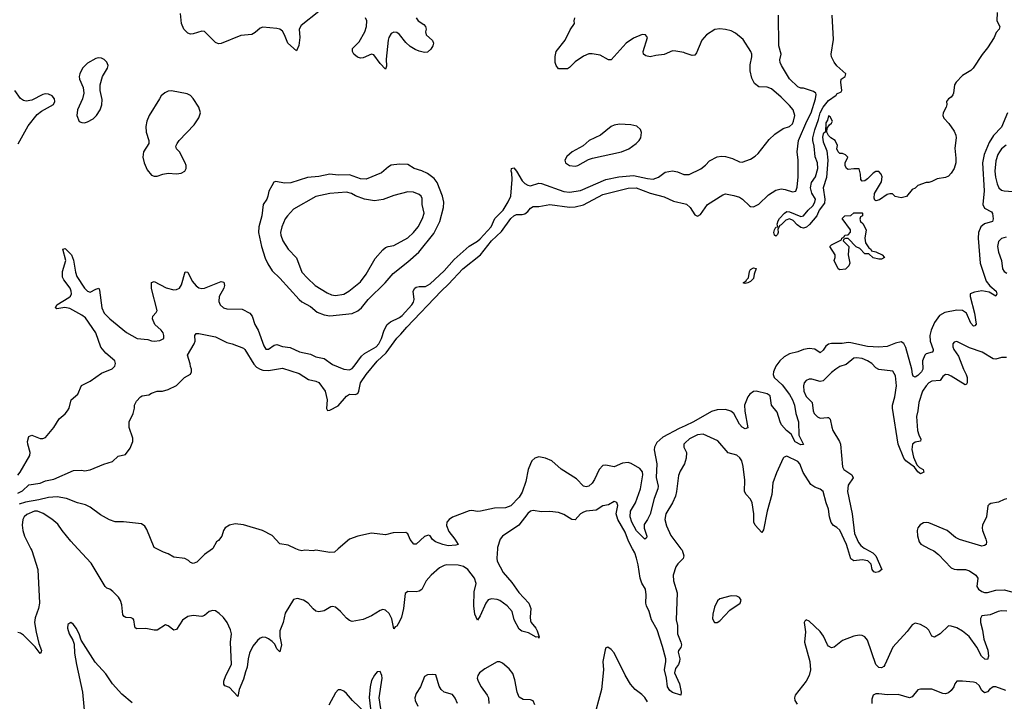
# Model space of a CAD drawing. Header units: inches. Extents: x 1771504 to 1971212, y 471788 to 643615.
# Tile 316 of 587: x 1835224 to 1842291, y 568905 to 573798. Entities that reach past the tile are written whole.
import ezdxf

# ---------------------------------------------------------------- set-up
doc = ezdxf.new("R2010")
doc.units = ezdxf.units.IN
doc.header["$MEASUREMENT"] = 0
for name, color, linetype in [('B8536', 7, 'Continuous'), ('B8537', 7, 'Continuous'), ('B8546', 7, 'Continuous'), ('B8547', 7, 'Continuous')]:
    doc.layers.add(name, color=color, linetype=linetype)

msp = doc.modelspace()

# ---------------------------------------------------------------- linework, layer by layer
at = {"layer": 'B8536', "color": 5}
for points, elevation in [([(1835303.2, 570000), (1835310, 569986.4), (1835353.8, 569850), (1835366.3, 569610), (1835359.8, 569570), (1835334.7, 569505.3), (1835331, 569470), (1835341.7, 569401.7), (1835360.8, 569320.8), (1835380.2, 569270), (1835379, 569261), (1835370, 569248.7), (1835334.8, 569294.8), (1835250, 569379.6), (1835230, 569393.1), (1835210, 569399.6)], 380), ([(1838652.8, 570000), (1838647.9, 569932.1), (1838651.4, 569910), (1838694.1, 569830), (1838756.7, 569756.7), (1838805.7, 569685.7), (1838877.9, 569610), (1838893.1, 569570), (1838887.5, 569510), (1838890, 569483), (1838894.7, 569470), (1838928.3, 569430), (1838938.4, 569410), (1838952.2, 569367.8), (1838950, 569358), (1838946.8, 569366.8), (1838930, 569365.6), (1838875.8, 569395.8), (1838827.9, 569407.9), (1838810, 569422.2), (1838774, 569490), (1838758.2, 569550), (1838721.8, 569590), (1838670, 569628.2), (1838650, 569636), (1838610, 569640.7), (1838587.3, 569632.7), (1838569.7, 569610.3), (1838530, 569518.9), (1838510, 569487.6), (1838490.6, 569530.6), (1838482.4, 569590), (1838485.6, 569690), (1838499.7, 569750), (1838488.4, 569790), (1838439.6, 569850), (1838410, 569873.3), (1838370, 569883), (1838290, 569884), (1838270, 569879.2), (1838237.7, 569862.3), (1838177, 569810), (1838142.1, 569770), (1838110, 569707.4), (1838090, 569694.8), (1838070, 569690.8), (1838010, 569693.1), (1837990, 569678.4), (1837978.9, 569570), (1837963.8, 569510), (1837950, 569476.9), (1837930, 569445.4), (1837919.5, 569440.5), (1837910, 569426), (1837896, 569496), (1837875.4, 569535.4), (1837850, 569560.3), (1837830, 569564.4), (1837810, 569556.8), (1837750, 569518.7), (1837690, 569491.3), (1837610, 569477.6), (1837590, 569486), (1837570, 569501.6), (1837526.3, 569550), (1837490, 569579.7), (1837470, 569586.3), (1837456.5, 569583.5), (1837410, 569553.3), (1837370, 569548), (1837350, 569552.4), (1837330, 569568.5), (1837294, 569610), (1837261.1, 569630), (1837217.8, 569642.2), (1837190, 569634.8), (1837130, 569536.5), (1837115.6, 569470), (1837090.5, 569410), (1837090.5, 569370), (1837103.9, 569310), (1837090, 569259.5), (1837070, 569280.5), (1837054.3, 569314.3), (1837035.2, 569335.2), (1837010, 569353.3), (1836990, 569362.5), (1836970, 569364.2), (1836950, 569357.8), (1836930, 569342.1), (1836898.1, 569301.9), (1836873.3, 569250), (1836862.8, 569210), (1836857.5, 569150), (1836843.4, 569116.6), (1836830, 569064.7), (1836798.2, 568990), (1836790, 568939), (1836730, 569003.7), (1836696.3, 569016.3), (1836688.2, 569028.2), (1836689.1, 569050), (1836703.2, 569090), (1836742.9, 569170), (1836736.1, 569330), (1836743.2, 569390), (1836737.4, 569417.4), (1836713.3, 569470), (1836686.3, 569506.3), (1836655.6, 569535.6), (1836630, 569553.3), (1836610, 569557.8), (1836583.7, 569550), (1836550, 569520.4), (1836530, 569513.1), (1836470, 569520.7), (1836430, 569513.8), (1836392.1, 569487.9), (1836350, 569419.6), (1836330, 569415.1), (1836290, 569446), (1836270, 569453.6), (1836210, 569415.4), (1836190, 569414.7), (1836130, 569427.4), (1836065.4, 569425.4), (1836053.4, 569433.4), (1836050, 569442), (1836042.9, 569490), (1836037.5, 569497.5), (1836024.4, 569504.4), (1835986.7, 569506.7), (1835973.1, 569513.1), (1835964.7, 569524.7), (1835956.4, 569596.4), (1835948, 569628), (1835933.1, 569653.1), (1835893.3, 569693.3), (1835870, 569709.5), (1835850, 569717), (1835837, 569730), (1835736.5, 569896.5), (1835640.4, 570000)], 380), ([(1836607.2, 570000), (1836550, 569959), (1836495.2, 569904.8), (1836470, 569894), (1836450, 569902), (1836435.5, 569915.5), (1836409.5, 569929.5), (1836330, 569939.5), (1836290, 569964.7), (1836256.1, 569976.1), (1836208.7, 570000)], 360), ([(1837510.5, 570000), (1837483.5, 569976.5), (1837450, 569972.7), (1837350, 569989.3), (1837330, 569986), (1837270.9, 569989.1), (1837250, 569984), (1837230, 569989), (1837206.2, 570000)], 360), ([(1839969.9, 570000), (1839977.6, 569990), (1839991.8, 569950), (1839986.2, 569930), (1839947.9, 569892.1), (1839933, 569870), (1839915, 569810), (1839917.6, 569770), (1839943.4, 569683.4), (1839936, 569490), (1839944.2, 569450), (1839945.5, 569390), (1839970.2, 569330), (1839974, 569310), (1839970.3, 569290), (1839952.4, 569270), (1839950, 569258), (1839962, 569210), (1839960.7, 569190), (1839952.3, 569170), (1839930, 569140.7), (1839924.8, 569110), (1839958.9, 569030), (1839972.1, 568970), (1839970, 568949.6), (1839910, 568968.2), (1839890, 568982.1), (1839873.1, 569010), (1839866.1, 569070), (1839852.7, 569130), (1839862.3, 569190), (1839861.3, 569210), (1839838.2, 569298.2), (1839798.7, 569418.7), (1839759.1, 569490), (1839741.8, 569550), (1839723.4, 569590), (1839717.9, 569610), (1839721.3, 569670), (1839716.7, 569710), (1839690, 569753.5), (1839676.6, 569790), (1839664, 569884), (1839652.1, 569932.1), (1839637.9, 569970), (1839622.3, 570000)], 380), ([(1836030, 568893.6), (1835956.7, 568956.7), (1835890.7, 569030), (1835842.1, 569102.1), (1835766.5, 569186.5), (1835664, 569344), (1835649.8, 569390), (1835630, 569429.6), (1835610, 569455.4), (1835590, 569469.6), (1835570, 569457.2), (1835567.7, 569430), (1835579.2, 569390), (1835604, 569344), (1835614.1, 569314.1), (1835617.8, 569250), (1835631.1, 569168.9), (1835674, 568970), (1835690.8, 568790)], 420), ([(1839730, 568900.7), (1839710, 568931.6), (1839690, 568953.3), (1839642, 568990), (1839608.8, 569028.8), (1839570, 569092.3), (1839490, 569252.7), (1839470, 569276), (1839446.4, 569293.6), (1839430, 569288.7), (1839425.3, 569274.7), (1839410.3, 569190), (1839414, 569130), (1839398.6, 568990), (1839340.5, 568770)], 420), ([(1838920.6, 568880.6), (1838910, 568909.4), (1838890, 568916.4), (1838837.1, 568917.1), (1838810, 568935.8), (1838793.7, 568970), (1838778, 569058), (1838763.9, 569103.9), (1838737.7, 569137.7), (1838690, 569178), (1838670, 569188.5), (1838650, 569188.6), (1838562.4, 569137.6), (1838524.4, 569110), (1838511.3, 569090), (1838507.9, 569070), (1838514, 569050), (1838535.3, 569010), (1838580.2, 568950), (1838588.6, 568930), (1838591, 568890)], 420), ([(1837816.3, 568850), (1837804.2, 568930), (1837824.4, 569070), (1837822, 569090), (1837810, 569118), (1837790, 569117), (1837770, 569091.8), (1837750, 569055.1), (1837738.4, 569010), (1837732.8, 568932.8), (1837741.8, 568850)], 420), ([(1838365.3, 568890), (1838350, 568927.6), (1838330, 568953.5), (1838270, 568969.8), (1838248.5, 568988.5), (1838234.5, 569014.5), (1838210, 569094), (1838190, 569098), (1838150, 569095.1), (1838130, 569082.9), (1838100.5, 569010), (1838070, 568959.8), (1838060.4, 568930), (1838061.5, 568910), (1838082.2, 568870)], 420), ([(1837710, 568816.9), (1837611.8, 568910), (1837570, 568962), (1837550, 568978), (1837530, 568987), (1837510, 568986.6), (1837490, 568965.2), (1837441.9, 568878.1)], 420)]:
    msp.add_lwpolyline(points, dxfattribs=dict(at, elevation=elevation))
at = {"layer": 'B8537', "color": 5}
for points, elevation in [([(1837370, 573855.4), (1837242.9, 573757.1), (1837228.6, 573730), (1837234.2, 573670), (1837227.3, 573612.7), (1837210, 573573.3), (1837149.4, 573629.4), (1837125.4, 573690), (1837110, 573715.3), (1837090.3, 573730.3), (1837070, 573735.4), (1836970, 573743.4), (1836950, 573736.1), (1836914.8, 573705.2), (1836890, 573691.1), (1836810, 573684.2), (1836670, 573626.6), (1836650, 573623.9), (1836630, 573633.8), (1836550, 573713), (1836530, 573714.7), (1836470, 573695.9), (1836450, 573694.9), (1836430, 573700.5), (1836402.3, 573730), (1836386.3, 573770), (1836377.3, 573842.7)], 380), ([(1838070.3, 573810), (1838083.1, 573790), (1838123.9, 573763.9), (1838137.6, 573750), (1838140.3, 573730), (1838136.5, 573710), (1838142, 573690), (1838187.7, 573647.7), (1838194.2, 573630), (1838190.2, 573610.2), (1838174.2, 573585.8), (1838150, 573565.4), (1838130, 573562), (1838090, 573572.5), (1838062.6, 573582.6), (1838025.3, 573605.3), (1837994.7, 573634.7), (1837950, 573692.3), (1837930, 573704.6), (1837910, 573707.2), (1837890, 573698.5), (1837874, 573670), (1837869.6, 573650), (1837855, 573515), (1837856.7, 573463.3), (1837850, 573442.7), (1837810, 573482.7), (1837764.9, 573544.9), (1837750, 573550.6), (1837690, 573524.1), (1837670, 573520.5), (1837647.6, 573527.6), (1837621.3, 573550), (1837612, 573570), (1837612.5, 573590), (1837660.8, 573639.2), (1837702, 573710), (1837714.1, 573750), (1837714.6, 573790), (1837704.7, 573810)], 380), ([(1840000, 573557.9), (1839990, 573561.2), (1839932.9, 573572.9), (1839910, 573573.2), (1839850, 573547.3), (1839790, 573541.6), (1839750, 573531.8), (1839718.3, 573538.3), (1839700.9, 573550), (1839698.7, 573570), (1839729.6, 573670), (1839715.1, 573690), (1839690.9, 573690.9), (1839630, 573666.2), (1839577.6, 573630), (1839470, 573509.5), (1839450, 573509.6), (1839390, 573542.4), (1839333.7, 573553.7), (1839310, 573553.7), (1839270, 573536.4), (1839210, 573494.8), (1839170, 573453.6), (1839154.8, 573445.2), (1839090, 573444.8), (1839073.5, 573470), (1839068.2, 573490), (1839067.3, 573532.7), (1839074.8, 573570), (1839138.3, 573650), (1839175.2, 573724.8), (1839205.2, 573770), (1839202.7, 573790), (1839207.3, 573810)], 380), ([(1835212.4, 572907.6), (1835284.3, 573035.7), (1835350, 573117), (1835379.3, 573140.7), (1835466, 573190), (1835476.2, 573210), (1835473.3, 573230), (1835456.4, 573250), (1835430, 573262.7), (1835410, 573264.4), (1835390, 573260.5), (1835310, 573219.7), (1835270, 573213.5), (1835250, 573218.5), (1835230, 573231.5), (1835188, 573290)], 420), ([(1835210, 570529.4), (1835226.8, 570550), (1835295.6, 570670), (1835299.8, 570690), (1835282.3, 570750), (1835280.7, 570770), (1835290, 570806), (1835310, 570816), (1835370, 570791.5), (1835390, 570790.3), (1835410, 570798), (1835469.8, 570870), (1835506.8, 570933.2), (1835550, 570969.2), (1835567.8, 570990), (1835577.8, 571010), (1835594.3, 571070), (1835640.5, 571110), (1835667.5, 571172.5), (1835730, 571202.2), (1835810, 571261.4), (1835888, 571292), (1835905.8, 571310), (1835911.1, 571328.9), (1835906.3, 571350), (1835842.8, 571402.8), (1835806.1, 571446.1), (1835770.5, 571550), (1835696.6, 571656.6), (1835670, 571677.9), (1835584.1, 571724.1), (1835548.8, 571731.2), (1835490, 571722.7), (1835480.5, 571730), (1835489.4, 571750.6), (1835576.9, 571803.1), (1835587.6, 571812.4), (1835594.9, 571830), (1835593.9, 571850), (1835584.9, 571870), (1835539.9, 571930), (1835532.2, 571950), (1835530.6, 571990), (1835554.4, 572070), (1835534, 572150), (1835550, 572154.6), (1835596, 572110), (1835610, 572070.7), (1835624.7, 571984.7), (1835634.5, 571954.5), (1835690, 571871.1), (1835710, 571850.2), (1835730, 571841.2), (1835770, 571864.4), (1835791.3, 571871.3), (1835796.7, 571856.7), (1835812.9, 571730), (1835829.4, 571690), (1835871.1, 571650), (1835990, 571552.3), (1836066, 571510), (1836143, 571503), (1836170, 571492), (1836190, 571490.2), (1836230, 571494.6), (1836257.6, 571510), (1836258.7, 571530), (1836253.6, 571550), (1836238.4, 571570), (1836192.8, 571610), (1836178, 571650), (1836179.5, 571670), (1836204.2, 571695.8), (1836209.6, 571710.4), (1836171, 571869), (1836169.8, 571910.2), (1836190, 571919.5), (1836274.1, 571874.1), (1836330, 571858.2), (1836350, 571860.2), (1836370, 571871.6), (1836385, 571895), (1836412.1, 571987.9), (1836430, 571984.9), (1836461.7, 571921.7), (1836490, 571887.3), (1836510, 571872.9), (1836530, 571868.3), (1836550, 571870.2), (1836670, 571918.5), (1836690, 571914.4), (1836694.3, 571890), (1836688.3, 571870), (1836654.6, 571810), (1836653.7, 571773.7), (1836663.2, 571750), (1836686.7, 571730), (1836710, 571721.5), (1836820.7, 571720.7), (1836874.9, 571690), (1836891.4, 571670), (1836912, 571610), (1836934.3, 571570), (1836975.8, 571455.8), (1836990, 571433.4), (1837010, 571432.4), (1837050, 571460.2), (1837070, 571466.5), (1837110, 571451), (1837164.7, 571444.7), (1837233.3, 571413.3), (1837310, 571395.8), (1837350, 571378.6), (1837410, 571365.5), (1837470, 571321.7), (1837549.6, 571289.6), (1837590, 571284.6), (1837610, 571294), (1837625.3, 571310), (1837678.3, 571381.7), (1837699.1, 571400.9), (1837781.6, 571450), (1837802.6, 571470), (1837821.8, 571510), (1837838.9, 571570), (1837860.5, 571610), (1837886, 571630), (1837950, 571660.4), (1837970, 571674.5), (1838038.5, 571750), (1838051.1, 571770), (1838055.2, 571790), (1838047.4, 571850), (1838059.3, 571870), (1838070, 571877.7), (1838090, 571881.4), (1838136.9, 571883.1), (1838170, 571902.2), (1838270, 571994.3), (1838343.2, 572076.8), (1838450, 572172), (1838510, 572208.4), (1838530, 572225.5), (1838607.5, 572310), (1838634, 572370), (1838693.4, 572430), (1838729.8, 572489.8), (1838748, 572530), (1838759.1, 572650), (1838756.6, 572696.6), (1838751.2, 572710), (1838754, 572730), (1838770, 572735.3), (1838790, 572711.5), (1838830, 572642), (1838850, 572620.9), (1838870, 572609.5), (1838890, 572606.1), (1838950, 572624.1), (1838970, 572621), (1839130, 572564.6), (1839170, 572559.4), (1839250, 572570.6), (1839430.6, 572649.4), (1839523.7, 572670), (1839630, 572679.5), (1839730, 572656.8), (1839770, 572653.9), (1839810, 572666.2), (1839856.9, 572703.1), (1839910, 572713.1), (1839945.3, 572705.3), (1839990, 572685.7), (1840000, 572686.1)], 380), ([(1835210, 570398.9), (1835244, 570416), (1835290, 570458.5), (1835369.7, 570470.3), (1835410, 570487.7), (1835470, 570499.1), (1835610, 570562), (1835670, 570564.9), (1835690, 570560.5), (1835730, 570566), (1835826.8, 570606.8), (1835890, 570626), (1835930, 570664.7), (1835983.1, 570676.9), (1836017.5, 570722.5), (1836036, 570770), (1836034.8, 570794.8), (1836009.2, 570870), (1836009, 570910), (1836037.2, 570970), (1836049, 571010), (1836049, 571030), (1836061.5, 571058.5), (1836090, 571091.3), (1836102, 571098), (1836150, 571104.7), (1836170, 571118), (1836210, 571131.3), (1836248.4, 571131.6), (1836290, 571142), (1836350, 571172), (1836406, 571230), (1836450, 571254), (1836458, 571270), (1836458, 571290), (1836448.9, 571308.9), (1836448.4, 571328.4), (1836429.3, 571389.3), (1836476.3, 571470), (1836482.6, 571490), (1836481.6, 571530), (1836490, 571544), (1836510, 571545.3), (1836630, 571520.9), (1836710, 571480.3), (1836750, 571470.3), (1836830, 571439.6), (1836840.3, 571430), (1836904.9, 571324.9), (1836924.1, 571304.1), (1836950, 571288.2), (1836970, 571281.9), (1837010, 571278.9), (1837110, 571295.5), (1837230, 571258.4), (1837296, 571216), (1837350, 571203.6), (1837370, 571193.8), (1837415.4, 571130), (1837431, 571069), (1837427.1, 571007.1), (1837433.4, 570993.4), (1837450, 570993.7), (1837510, 571026.4), (1837570, 571094.2), (1837590, 571108.7), (1837632.2, 571107.8), (1837650, 571114.4), (1837657.1, 571130), (1837669.1, 571190), (1837709.9, 571250), (1837790, 571345.5), (1837853.4, 571406.6), (1837930, 571512.4), (1837959.9, 571540.1), (1838001.7, 571590), (1838248.1, 571850), (1838301.8, 571898.2), (1838403.4, 572010), (1838530.7, 572109.3), (1838609.5, 572210), (1838682.3, 572277.7), (1838750, 572371), (1838770, 572389.1), (1838790, 572399.6), (1838830, 572399.5), (1838850, 572404.9), (1838870, 572420.5), (1838890, 572445.5), (1838910, 572456.3), (1838950, 572457), (1839030, 572471.1), (1839170, 572453.1), (1839210, 572455), (1839271.2, 572468.8), (1839410, 572542), (1839590, 572589), (1839648.9, 572591.1), (1839750, 572553.3), (1839850, 572526.2), (1839915.7, 572495.7), (1840000, 572476.1)], 360), ([(1840000, 570882.5), (1839956.9, 570863.1), (1839839.3, 570800.7), (1839797.2, 570762.8), (1839779.3, 570730), (1839779, 570710), (1839797.3, 570610), (1839792.5, 570512.5), (1839806.5, 570450), (1839804.7, 570430), (1839778.9, 570361.1), (1839750, 570249), (1839730.4, 570210), (1839705.2, 570174.8), (1839706.6, 570146.6), (1839724.9, 570090), (1839722, 570078), (1839710.8, 570069.2), (1839650, 570129.7), (1839617.3, 570190), (1839606.7, 570230), (1839607.5, 570270), (1839643, 570330), (1839679.5, 570430), (1839696.4, 570530), (1839693.3, 570553.3), (1839676.1, 570576.1), (1839613, 570613), (1839590, 570619.9), (1839550, 570613.7), (1839490, 570589), (1839430, 570600.4), (1839410, 570597.4), (1839382, 570570), (1839350, 570496), (1839332.2, 570470), (1839310, 570449.6), (1839290, 570445.1), (1839270, 570449.7), (1839221.5, 570501.5), (1839111.1, 570571.1), (1839042.7, 570630), (1838997.2, 570650), (1838950, 570659.8), (1838921.7, 570650), (1838900.7, 570630), (1838889.1, 570610), (1838872.3, 570570), (1838856.6, 570483.4), (1838830, 570405.1), (1838808.9, 570370), (1838750, 570308), (1838710, 570294.7), (1838631.3, 570291.3), (1838530.3, 570269.7), (1838510, 570268), (1838470, 570274.3), (1838450, 570271.1), (1838330, 570227.6), (1838305.7, 570210), (1838290.3, 570190), (1838286.7, 570166.7), (1838304.5, 570124.5), (1838347.7, 570070), (1838372, 570030), (1838353.4, 570026.6), (1838298.3, 570021.7), (1838261.2, 570030), (1838209.4, 570050), (1838186.5, 570066.5), (1838170, 570092.7), (1838157.1, 570097.1), (1838130, 570088.2), (1838070, 570033.2), (1838053.6, 570033.6), (1838026.8, 570066.8), (1838010, 570108), (1837996, 570116), (1837904.9, 570115.1), (1837850, 570100.7), (1837750, 570111.6), (1837650, 570089.2), (1837590.7, 570069.3), (1837510.5, 570000)], 360), ([(1840000, 570759.6), (1839990.4, 570750), (1839990.6, 570730), (1840000, 570710.9)], 380), ([(1840000, 570625.5), (1839994.6, 570610), (1839964.1, 570555.9), (1839953.2, 570526.8), (1839938.2, 570410), (1839930, 570377.7), (1839908.6, 570330), (1839862.7, 570250), (1839855.3, 570210), (1839865.3, 570165.3), (1839896.3, 570096.3), (1839969.9, 570000)], 380), ([(1836208.7, 570000), (1836190, 570009.4), (1836137.5, 570137.5), (1836121.6, 570161.6), (1836099.1, 570179.1), (1835970, 570192.5), (1835910, 570192.5), (1835868.5, 570208.5), (1835804, 570244), (1835730, 570299.6), (1835696.1, 570316.1), (1835638, 570330), (1835560.1, 570360.1), (1835493.3, 570373.3), (1835430, 570367.3), (1835362, 570350), (1835266.1, 570333.9), (1835220, 570320)], 360), ([(1839622.3, 570000), (1839594.2, 570054.2), (1839570, 570118.7), (1839516.7, 570210), (1839505.3, 570250), (1839516.9, 570310), (1839510, 570332.3), (1839496.9, 570336.9), (1839490, 570338.4), (1839450, 570316.2), (1839410, 570307), (1839362.3, 570277.7), (1839290, 570269.7), (1839270, 570263), (1839250, 570249.6), (1839210, 570208.4), (1839186, 570210), (1839130, 570246.3), (1839090, 570261.3), (1839030, 570266.6), (1838970, 570264.4), (1838910, 570273.8), (1838890, 570269.8), (1838870, 570251.9), (1838805.8, 570170), (1838689.7, 570090.3), (1838671.4, 570068.6), (1838653.5, 570010), (1838652.8, 570000)], 380), ([(1835640.4, 570000), (1835590, 570054.3), (1835528.4, 570130), (1835496.8, 570176.8), (1835453.3, 570213.3), (1835393.4, 570253.4), (1835351.6, 570270), (1835330, 570269.4), (1835274.8, 570245.2), (1835256.1, 570230), (1835245.7, 570210), (1835240.8, 570170), (1835245.5, 570130), (1835257.8, 570090), (1835303.2, 570000)], 380), ([(1837206.2, 570000), (1837150, 570026), (1837090, 570036), (1837035.9, 570095.9), (1836966, 570130), (1836830, 570172.5), (1836770, 570179.3), (1836730.6, 570170), (1836699.3, 570150), (1836686, 570130), (1836675.3, 570090), (1836650, 570058.4), (1836637.3, 570050), (1836610, 570002), (1836607.2, 570000)], 360)]:
    msp.add_lwpolyline(points, dxfattribs=dict(at, elevation=elevation))
for points, elevation in [([(1835790, 573524.5), (1835770, 573519.3), (1835710, 573484.8), (1835674.4, 573450), (1835655.2, 573410), (1835651.3, 573390), (1835653.8, 573370), (1835679, 573310), (1835684.4, 573270), (1835674.7, 573230), (1835638.4, 573150), (1835632.9, 573110), (1835650, 573068), (1835670, 573059.3), (1835690, 573058.4), (1835710, 573063.7), (1835750, 573086.7), (1835775.6, 573110), (1835800.5, 573150), (1835812.8, 573187.2), (1835815.2, 573224.8), (1835800.3, 573290), (1835800.3, 573330), (1835819.3, 573390), (1835854.8, 573450), (1835858.7, 573470), (1835850, 573494), (1835830, 573512.9), (1835810, 573522.4)], 420), ([(1836313.7, 573286.3), (1836290, 573284.1), (1836266.6, 573273.4), (1836240.3, 573250), (1836226.3, 573230), (1836152.9, 573110), (1836135.6, 573070), (1836130.3, 573030), (1836132.2, 572990), (1836150.5, 572930), (1836150.6, 572910), (1836112, 572848), (1836108.5, 572811.5), (1836117.7, 572770), (1836139.8, 572720.2), (1836170, 572682.4), (1836190, 572675.3), (1836210, 572675.3), (1836250, 572688.5), (1836290, 572694.9), (1836349.3, 572690.7), (1836383.2, 572696.8), (1836409.4, 572710.6), (1836419.3, 572730), (1836419.5, 572750), (1836412, 572770), (1836370, 572848.7), (1836349, 572870), (1836344, 572890), (1836353.2, 572910), (1836369.6, 572930), (1836476.2, 573043.8), (1836510, 573092.7), (1836520.7, 573130), (1836508.8, 573170), (1836470, 573231.3), (1836450, 573254), (1836426.5, 573266.5)], 420), ([(1839530, 573048), (1839490, 573040.8), (1839470, 573030.8), (1839391.7, 572970), (1839311.8, 572930), (1839267.2, 572892.8), (1839190, 572848.1), (1839150, 572816.4), (1839136.1, 572790), (1839141.5, 572770), (1839170, 572750.2), (1839210, 572745.5), (1839230, 572750.2), (1839306, 572794), (1839335.5, 572804.5), (1839542.9, 572850), (1839594.8, 572870), (1839648.5, 572910), (1839669.7, 572930), (1839682.6, 572950), (1839688, 572988), (1839679.6, 573010), (1839653.3, 573033.3), (1839610, 573043.5)], 420), ([(1837950, 572761.5), (1837890, 572752.3), (1837870, 572741.1), (1837820.4, 572699.6), (1837710, 572653.6), (1837670, 572654.9), (1837590, 572683.9), (1837510, 572681.7), (1837450, 572688.6), (1837370, 572671.5), (1837290, 572664.6), (1837170, 572626.3), (1837125.4, 572625.4), (1837063.4, 572636.6), (1837048.8, 572631.2), (1837033.7, 572606.3), (1837013.1, 572566.9), (1837005.7, 572530), (1836996.5, 572510), (1836970.2, 572470), (1836961.4, 572390), (1836939.5, 572310), (1836938.3, 572270), (1836958.7, 572170), (1836985.8, 572085.8), (1837004.4, 572044.4), (1837035.1, 571995.1), (1837090, 571943.2), (1837230, 571790.2), (1837250, 571772.9), (1837310, 571739), (1837359.4, 571699.4), (1837410, 571679.5), (1837450, 571672.6), (1837610, 571688.6), (1837650, 571708.6), (1837676.8, 571730), (1837725.7, 571790), (1837847.3, 571910), (1837904.7, 571975.3), (1838010, 572059.5), (1838088.5, 572130), (1838196, 572264), (1838238.2, 572350), (1838265.9, 572450), (1838268.1, 572488.1), (1838257.7, 572530), (1838219.8, 572630), (1838198.3, 572658.3), (1838150, 572692.9), (1838110, 572713.1), (1838055.1, 572730), (1838010, 572758.7)], 420), ([(1838010, 572562.7), (1837910, 572536.1), (1837833.1, 572506.9), (1837770, 572497.6), (1837699.3, 572510), (1837634.2, 572534.2), (1837606, 572550), (1837570, 572558.9), (1837449.4, 572550.6), (1837350, 572529.7), (1837190, 572436.8), (1837144.9, 572390), (1837130, 572367.3), (1837105.8, 572310), (1837095.8, 572270), (1837097.6, 572250), (1837112.4, 572210), (1837150, 572150.3), (1837210, 572087.4), (1837250, 571986.3), (1837290, 571941.5), (1837345.7, 571890), (1837430, 571836.9), (1837462.5, 571822.5), (1837490, 571817.8), (1837550, 571828.3), (1837586.3, 571850), (1837670, 571916.5), (1837711.1, 571970), (1837776.2, 572083.8), (1837830, 572145.5), (1837850, 572161.6), (1837869.7, 572170.3), (1837910, 572178), (1838010, 572232.6), (1838049.8, 572270), (1838082.8, 572310), (1838115.3, 572370), (1838127.8, 572410), (1838113.2, 572470), (1838113.2, 572513.2), (1838106.6, 572530), (1838090, 572543.5), (1838050, 572559.8)], 440)]:
    msp.add_lwpolyline(points, close=True, dxfattribs=dict(at, elevation=elevation))
at = {"layer": 'B8546', "color": 5}
for points, elevation in [([(1841293.7, 570000), (1841347.9, 569970), (1841369.2, 569950), (1841411.3, 569850), (1841390, 569834.7), (1841370, 569829.8), (1841354.2, 569834.2), (1841343.1, 569850), (1841336.4, 569890), (1841312.3, 569912.3), (1841270, 569920.2), (1841210, 569913.5), (1841190, 569928.3), (1841168.4, 570000)], 380), ([(1841753.9, 570000), (1841784, 569984), (1841819.1, 569959.1), (1841910, 569863.8), (1841930, 569854.2), (1841950, 569850.9), (1842011.8, 569851.8), (1842040.6, 569840.6), (1842087.7, 569810), (1842101.2, 569790), (1842093.4, 569730), (1842106.2, 569710), (1842130, 569693.6), (1842150, 569687.1), (1842170, 569687.1), (1842230, 569701.6), (1842290, 569706.1), (1842390, 569677.9)], 420), ([(1842310, 569551.2), (1842270, 569555.4), (1842246.5, 569550), (1842190, 569525.4), (1842130, 569518.9), (1842119.9, 569500.1), (1842119.2, 569470), (1842135.3, 569415.3), (1842145.2, 569350), (1842171.6, 569271.6), (1842177.4, 569230), (1842170, 569205.7), (1842152.4, 569207.6), (1842126.5, 569230), (1842092.8, 569292.8), (1842039.6, 569370), (1841990, 569409.1), (1841950, 569431.4), (1841910, 569444.7), (1841890, 569445.6), (1841830.1, 569389.9), (1841790, 569364.4), (1841770, 569372.3), (1841750, 569416), (1841732.7, 569432.7), (1841690, 569456.9), (1841650, 569465.1), (1841630, 569454.5), (1841593.4, 569406.6), (1841490, 569293.3), (1841434.3, 569165.7), (1841426, 569154), (1841410, 569145.1), (1841390, 569148.3), (1841370, 569169.6), (1841310, 569343.7), (1841290, 569367.6), (1841270, 569376.3), (1841250, 569378.7), (1841210, 569371.6), (1841130, 569340.4), (1841070, 569293.3), (1841050, 569289.7), (1841030, 569300.5), (1841022.7, 569310), (1840993.1, 569373.1), (1840970, 569406), (1840890, 569479.3), (1840870, 569489), (1840859.8, 569480.2), (1840854.8, 569470), (1840864.8, 569404.8), (1840857.1, 569330), (1840895.4, 569190), (1840899.6, 569130), (1840889.2, 569090.8), (1840870, 569049.3), (1840790.4, 568950), (1840785.3, 568930), (1840786.7, 568910), (1840805.3, 568885.3)], 420), ([(1842302.6, 568982.6), (1842230, 569009.9), (1842210, 569009), (1842184.2, 568990), (1842170, 568972.3), (1842150, 568965.4), (1842130, 568982.6), (1842110, 569017.4), (1842090, 569036.9), (1842070, 569042.6), (1841990.4, 569049.6), (1841950, 569049), (1841934.8, 569030), (1841927.7, 569010), (1841910, 568982.7), (1841890, 568965.6), (1841870, 568958.7), (1841850, 568962), (1841770, 568991.6), (1841713.1, 568993.1), (1841690, 568992.6), (1841670, 568986.3), (1841630, 568937.6), (1841610, 568929.7), (1841530, 568953.8), (1841451.6, 568951.6), (1841390, 568958.5), (1841370, 568957.4), (1841350.8, 568950), (1841339.9, 568920.1), (1841339, 568890)], 440)]:
    msp.add_lwpolyline(points, dxfattribs=dict(at, elevation=elevation))
at = {"layer": 'B8546', "color": 5, "elevation": 420}
msp.add_lwpolyline([(1840330, 569662.6), (1840250, 569641.3), (1840233.5, 569626.5), (1840210, 569581.2), (1840197.7, 569530), (1840197.2, 569497.2), (1840210, 569470.5), (1840230, 569470.4), (1840250, 569482.6), (1840321.2, 569558.8), (1840396.2, 569610), (1840402.9, 569630), (1840389.4, 569650), (1840370, 569659.1)], close=True, dxfattribs=at)
at = {"layer": 'B8547', "color": 5}
for points, elevation in [([(1840000, 572476.1), (1840010, 572473.7), (1840037.1, 572450), (1840070, 572397.4), (1840090, 572388), (1840110, 572398.3), (1840159.8, 572470), (1840270, 572539.7), (1840290, 572547.7), (1840350, 572536.8), (1840390, 572522.9), (1840411.6, 572510), (1840461.8, 572461.8), (1840470, 572456.6), (1840490, 572455.1), (1840530, 572474.6), (1840599.1, 572540.9), (1840650, 572572.9), (1840690, 572583), (1840719, 572579), (1840770, 572560.9), (1840793.5, 572566.5), (1840804.7, 572595.3), (1840810.4, 572670.4), (1840812, 572790), (1840804.9, 572850), (1840814.1, 572930), (1840873.8, 573070), (1840905, 573130), (1840935.7, 573230), (1840940.1, 573260.1), (1840938.7, 573270), (1840921.1, 573281.1), (1840850, 573305), (1840830, 573305), (1840810, 573314.8), (1840750, 573374.3), (1840691.5, 573470), (1840682.4, 573490), (1840680.7, 573510), (1840689.7, 573550), (1840672.6, 573610), (1840669.8, 573829.8)], 360), ([(1842239.7, 573850), (1842238.5, 573790), (1842258, 573750), (1842253.1, 573730), (1842233.6, 573706.4), (1842217.6, 573670), (1842170, 573595.1), (1842131.7, 573548.3), (1842066.4, 573450), (1842050, 573433.6), (1841990, 573398), (1841945.5, 573350), (1841932.6, 573330), (1841927, 573270), (1841922, 573258), (1841910, 573242), (1841890.4, 573229.6), (1841876.3, 573210), (1841878, 573190), (1841873, 573170), (1841853, 573130), (1841850.6, 573110), (1841856.3, 573090), (1841892.5, 573052.5), (1841930, 572997.3), (1841942, 572970), (1841944.9, 572950), (1841935.5, 572875.5), (1841943.5, 572803.5), (1841942, 572770), (1841930.4, 572729.6), (1841910, 572695.3), (1841890, 572675.3), (1841870, 572664), (1841810, 572655.3), (1841770, 572635.3), (1841750, 572628.7), (1841730, 572628.7), (1841670, 572608), (1841651.1, 572588.9), (1841630, 572578), (1841590, 572528.7), (1841550, 572518), (1841508.4, 572528.4), (1841487.3, 572547.3), (1841470, 572548), (1841450, 572542), (1841395.3, 572504.7), (1841370, 572498), (1841362, 572502), (1841356.4, 572516.4), (1841359, 572550), (1841410, 572634), (1841415.3, 572670), (1841408, 572690), (1841390, 572708), (1841370, 572708), (1841350, 572695.3), (1841310, 572655.3), (1841290, 572642), (1841270, 572638), (1841262, 572650), (1841259, 572690), (1841250, 572726), (1841210, 572728), (1841170, 572722), (1841158, 572730), (1841148, 572750), (1841148, 572770), (1841168, 572810), (1841150, 572828), (1841130, 572838), (1841110, 572838), (1841098, 572850), (1841088.7, 572870), (1841094.6, 572894.6), (1841078, 572930), (1841046, 572950), (1841030, 572966), (1841018, 572990), (1841020.4, 573019.6), (1841036.4, 573043.6), (1841050, 573054), (1841058, 573070), (1841040.4, 573100.4), (1841030, 573108), (1841022.8, 573077.2), (1841010, 573058), (1841006.8, 572993.2), (1840990, 572979), (1840984.9, 572955.1), (1840990, 572922), (1841017.2, 572857.2), (1841024.4, 572790), (1841015.6, 572664.4), (1840991.8, 572590), (1841003.2, 572510), (1840999.5, 572480.5), (1840961.1, 572430), (1840945.5, 572390), (1840893.5, 572326.5), (1840871, 572309), (1840850, 572302.2), (1840830, 572305.8), (1840804.8, 572324.8), (1840776.3, 572356.3), (1840750, 572368.5), (1840722.5, 572357.5), (1840690, 572326), (1840678.8, 572321.2), (1840665.4, 572294.6), (1840668, 572270), (1840663.8, 572256.2), (1840650, 572243.6), (1840642, 572250), (1840635.6, 572270), (1840640.5, 572290), (1840650, 572307.3), (1840666, 572310), (1840659.5, 572330), (1840667.3, 572352.7), (1840676.3, 572370), (1840714, 572410), (1840730, 572420.3), (1840750, 572418.8), (1840830, 572384.7), (1840849.9, 572390.1), (1840882.6, 572430), (1840917.3, 572462.7), (1840931.4, 572488.6), (1840935.3, 572510), (1840910, 572553.5), (1840899.4, 572590), (1840906.6, 572630), (1840935.8, 572670), (1840952.4, 572730), (1840951.1, 572770), (1840933.7, 572813.7), (1840926.4, 572890), (1840916.8, 572930), (1840916.8, 572950), (1840930, 573007.3), (1840958.1, 573081.9), (1840970, 573130.2), (1840990, 573170.1), (1841030, 573216.6), (1841083.7, 573256.3), (1841090, 573266), (1841119.3, 573280.7), (1841124, 573290), (1841118, 573350), (1841121.2, 573370), (1841148.7, 573390), (1841154, 573410), (1841090, 573467), (1841070, 573492.3), (1841051.2, 573530), (1841048.6, 573550), (1841065.4, 573654.6), (1841056.1, 573830)], 340), ([(1840000, 572686.1), (1840030, 572687.2), (1840112.6, 572727.4), (1840146.6, 572753.4), (1840175.5, 572784.5), (1840230, 572814.3), (1840261.4, 572818.6), (1840290, 572815), (1840340.6, 572800.6), (1840390, 572778.3), (1840410, 572774.9), (1840470, 572797), (1840502.7, 572817.3), (1840523.5, 572836.5), (1840602.8, 572937.2), (1840643.3, 572976.7), (1840704.4, 573015.6), (1840750, 573030.5), (1840770, 573050.6), (1840778, 573070), (1840787.1, 573110), (1840774.5, 573150), (1840750, 573182.3), (1840690, 573242), (1840620.7, 573300.7), (1840590, 573313.5), (1840530, 573315.6), (1840499.1, 573339.1), (1840477.7, 573377.7), (1840466.8, 573430), (1840467.1, 573472.9), (1840477.8, 573530), (1840477.8, 573550), (1840470.6, 573570), (1840415.7, 573655.7), (1840360.7, 573700.7), (1840330, 573716.9), (1840290, 573728), (1840248.2, 573731.8), (1840212.7, 573727.3), (1840154, 573690), (1840119.1, 573650), (1840080.5, 573559.5), (1840070, 573544), (1840050, 573541.2), (1840000, 573557.9)], 380), ([(1842313.7, 573130), (1842270, 573026.6), (1842214, 572966), (1842183, 572917), (1842146.3, 572830), (1842135.6, 572770), (1842147.1, 572570), (1842137.1, 572470), (1842150, 572444), (1842198.4, 572418.4), (1842205.8, 572405.8), (1842212.2, 572367.8), (1842207.3, 572350), (1842150, 572332.7), (1842122.6, 572310), (1842105.6, 572270), (1842102.3, 572230), (1842118.2, 572050), (1842160.5, 571920.5), (1842186.6, 571886.6), (1842231.8, 571850), (1842238, 571830), (1842230, 571814), (1842181.6, 571841.6), (1842130.7, 571850.7), (1842078, 571842), (1842047, 571830), (1842045.2, 571810), (1842077.1, 571690), (1842087.9, 571612.1), (1842079.5, 571600.5), (1842070, 571597), (1842050, 571618.4), (1842018.9, 571690), (1841990, 571711.2), (1841950, 571712.9), (1841865.1, 571694.9), (1841825.8, 571674.2), (1841790, 571623), (1841766.6, 571570), (1841756.1, 571530), (1841759.5, 571490), (1841780.2, 571430), (1841779.2, 571420.8), (1841774, 571410), (1841730, 571398.7), (1841719.6, 571390), (1841704.3, 571350), (1841705.2, 571290), (1841697.1, 571270), (1841670, 571243.9), (1841650, 571231.8), (1841638, 571238), (1841632.6, 571252.6), (1841627.6, 571290), (1841584.2, 571444.2), (1841570, 571474), (1841550, 571486), (1841510, 571476.9), (1841450, 571452), (1841390, 571446), (1841310, 571451.1), (1841190, 571478.5), (1841170, 571479.9), (1841127, 571473), (1841050, 571474.5), (1841030, 571468.9), (1841010, 571455.1), (1840990, 571424.5), (1840970, 571406.3), (1840931.5, 571431.5), (1840890, 571437.1), (1840850, 571430.3), (1840810, 571414.5), (1840750, 571399.7), (1840710, 571376.6), (1840680.3, 571350), (1840651, 571310), (1840634.7, 571270), (1840632.7, 571250), (1840638.1, 571230), (1840696.7, 571176.7), (1840750, 571107.9), (1840771.4, 571070), (1840785, 571030), (1840794.1, 570970), (1840814.8, 570910), (1840816, 570816), (1840850, 570749.2), (1840830, 570747.1), (1840790, 570767.9), (1840761.6, 570821.6), (1840728.5, 570850), (1840692.7, 570890), (1840681.6, 570910), (1840659.5, 570979.5), (1840620.5, 571030), (1840610, 571097.3), (1840590, 571113), (1840510, 571130.4), (1840490, 571128.6), (1840464.7, 571110), (1840450, 571089.8), (1840427.2, 571030), (1840428.3, 570988.3), (1840450, 570869), (1840430, 570862), (1840410, 570871.6), (1840390, 570893.6), (1840350.6, 570970), (1840328.1, 570988.1), (1840290, 570999.1), (1840230, 570997.1), (1840190, 570985.3), (1840060.8, 570910), (1840000, 570882.5)], 360), ([(1842303.7, 572896.3), (1842271.8, 572870), (1842255.8, 572850), (1842244.7, 572830), (1842230, 572784.7), (1842224, 572710), (1842227, 572667), (1842239.6, 572619.6), (1842251.7, 572591.7), (1842270, 572575.2), (1842290, 572568.3), (1842450, 572556.8)], 380), ([(1842304.4, 572235.6), (1842270, 572226.2), (1842250, 572206), (1842241.9, 572170), (1842248.2, 572128.2), (1842271.3, 572070), (1842278, 572010), (1842290.2, 571990.2), (1842310, 571979.3)], 380), ([(1842306.8, 571373.2), (1842270, 571372.1), (1842230, 571359.9), (1842210, 571363.9), (1842132, 571412), (1842042.1, 571442.1), (1841950, 571487.8), (1841930, 571483.7), (1841922, 571470), (1841922.7, 571450), (1841929.2, 571430), (1841961.9, 571381.9), (1841997.4, 571290), (1842018.1, 571250), (1842023.3, 571230), (1842023.6, 571190), (1842019.2, 571180.8), (1842010, 571175.6), (1841910, 571238.7), (1841890, 571247.8), (1841870, 571250.6), (1841850, 571237.4), (1841830, 571208.2), (1841770, 571203.2), (1841750, 571192.1), (1841730, 571170.6), (1841704.2, 571130), (1841677.4, 571050), (1841671.5, 570990), (1841660.7, 570950), (1841668.7, 570848.7), (1841677.3, 570817.3), (1841692.4, 570787.6), (1841688.6, 570771.4), (1841650, 570763.9), (1841633.1, 570750), (1841628.4, 570711.6), (1841638.2, 570658.2), (1841662.7, 570602.7), (1841683.1, 570583.1), (1841708.4, 570570), (1841712.9, 570550), (1841690, 570537.3), (1841670, 570551.3), (1841645.2, 570585.2), (1841584.6, 570630), (1841569.9, 570650), (1841528.1, 570750), (1841487.9, 571010), (1841487.8, 571030), (1841505.9, 571090), (1841516.4, 571170), (1841510, 571241.2), (1841490, 571274), (1841390, 571287.4), (1841370, 571298.4), (1841339.3, 571330), (1841310, 571349.1), (1841270, 571364.7), (1841229.1, 571370.9), (1841210, 571367.3), (1841156.4, 571323.6), (1841110, 571307.1), (1841081.5, 571290), (1841050, 571265.3), (1840990, 571204.4), (1840970, 571200.2), (1840910, 571218.5), (1840890, 571217.4), (1840870, 571208.5), (1840855.2, 571190), (1840848.8, 571170), (1840853, 571130), (1840870, 571094), (1840911.1, 571050), (1840919.3, 570990), (1840927.2, 570970), (1840950, 570946.2), (1840970, 570937.5), (1841022.3, 570942.3), (1841030, 570941.3), (1841041.3, 570930), (1841052.3, 570872.3), (1841060.9, 570850), (1841107.2, 570770), (1841114.3, 570750), (1841130, 570588), (1841138.5, 570570), (1841197.6, 570530), (1841206.5, 570510), (1841170, 570455.3), (1841164.7, 570410), (1841198.7, 570250), (1841216.6, 570110), (1841245.4, 570045.4), (1841262.3, 570022.3), (1841284.9, 570004.9), (1841293.7, 570000)], 380), ([(1841168.4, 570000), (1841159.4, 570030), (1841110, 570132.3), (1841090, 570153.3), (1841065.8, 570165.8), (1841049.4, 570189.4), (1841037.4, 570230), (1841030, 570284.5), (1841011.3, 570330), (1840990.9, 570410), (1840970, 570427.8), (1840930, 570441.1), (1840902.3, 570462.3), (1840847.1, 570547.1), (1840823.1, 570610), (1840810, 570626.3), (1840730, 570663.7), (1840710, 570657.2), (1840704.9, 570650), (1840655.9, 570544.1), (1840630, 570472.7), (1840621.9, 570390), (1840588.2, 570270), (1840563.4, 570136.6), (1840550, 570116), (1840502.6, 570170), (1840493.7, 570190), (1840493.6, 570250), (1840482, 570330), (1840470, 570356.3), (1840437.7, 570390), (1840427, 570410), (1840427.4, 570492.6), (1840417.3, 570590), (1840408, 570630), (1840393.4, 570653.4), (1840370, 570670.7), (1840308.6, 570688.6), (1840234, 570774), (1840130, 570823.5), (1840090, 570818.2), (1840030.4, 570790), (1840000, 570759.6)], 380), ([(1840000, 570710.9), (1840010.3, 570690), (1840008.5, 570650), (1840000, 570625.5)], 380), ([(1842310, 570358.8), (1842290, 570354.6), (1842250, 570333.8), (1842194.6, 570325.4), (1842181.3, 570318.7), (1842172.8, 570307.2), (1842162.4, 570230), (1842135.6, 570170), (1842131.6, 570150), (1842134, 570130), (1842158.8, 570070), (1842163.6, 570050), (1842161.3, 570030), (1842150, 570022.3), (1842130, 570019.3), (1841970, 570065.4), (1841941.6, 570081.6), (1841879.7, 570130), (1841750, 570185.4), (1841730, 570189.6), (1841710, 570187), (1841687.3, 570172.7), (1841670.4, 570149.6), (1841664.4, 570130), (1841668.3, 570091.7), (1841680.3, 570050), (1841692.7, 570032.7), (1841753.9, 570000)], 420)]:
    msp.add_lwpolyline(points, dxfattribs=dict(at, elevation=elevation))
at = {"layer": 'B8547', "color": 5, "elevation": 340}
for points in [[(1841390, 572078), (1841350, 572088), (1841318, 572118), (1841290, 572118), (1841254.6, 572154.6), (1841227.3, 572167.3), (1841170, 572226), (1841150, 572226), (1841138, 572222), (1841134, 572210), (1841174, 572170), (1841171.3, 572110), (1841182.8, 572050), (1841176, 572030), (1841150, 572006), (1841110, 572002), (1841098, 572010), (1841068.7, 572070), (1841078, 572090), (1841078, 572110), (1841038, 572170), (1841050, 572182), (1841122, 572218), (1841126, 572230), (1841142, 572238), (1841146, 572250), (1841170, 572254), (1841187.3, 572272.7), (1841188, 572290), (1841128, 572370), (1841130, 572374), (1841146, 572390), (1841190, 572392), (1841210, 572412), (1841271.1, 572411.1), (1841274, 572410), (1841274, 572390), (1841258, 572382), (1841254, 572366), (1841258, 572350), (1841274.4, 572334.4), (1841298.8, 572290), (1841291, 572230), (1841295.3, 572195.3), (1841319.6, 572159.6), (1841334, 572150), (1841338, 572138), (1841370, 572132), (1841414, 572110), (1841431, 572090), (1841410, 572078)], [(1840430, 571902.9), (1840417.2, 571910), (1840437.6, 571922.4), (1840439.5, 571930), (1840455.2, 571944.8), (1840461.5, 571990), (1840470, 572004.4), (1840490, 572017.6), (1840510, 572011), (1840494.7, 571970), (1840490, 571939.3), (1840470, 571917.6), (1840450, 571908.3)]]:
    msp.add_lwpolyline(points, close=True, dxfattribs=at)

doc.saveas('drawing.dxf')
